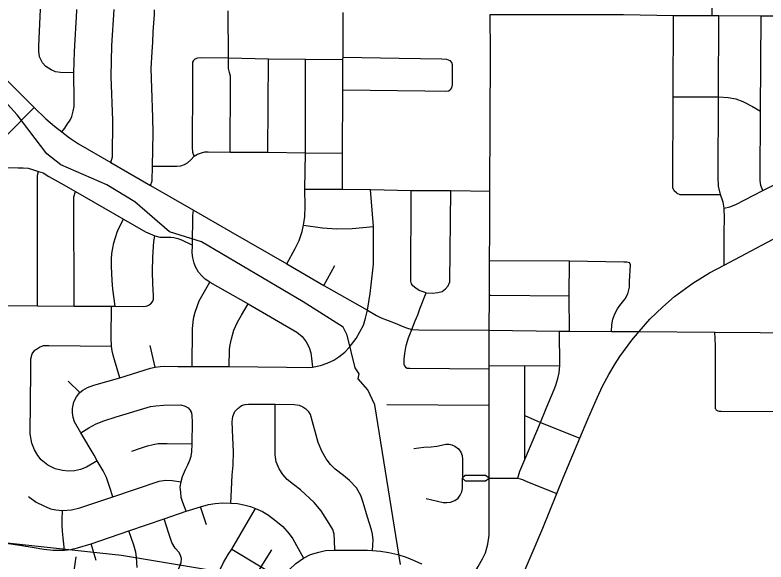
# Model space of a CAD drawing. Extents: x -1403959 to 81668, y -1400582 to 11018.
# Drawn here: x 6554.2 to 6669.1, y 8142 to 8225.7 of the extents above; entities that cross this region are included whole.
import ezdxf

# ---------------------------------------------------------------- set-up
doc = ezdxf.new("R2010")
doc.units = 0
for name, color, linetype in [('tdCiSectNmbr', 7, 'Continuous'), ('tdCiSectTwpRng', 7, 'Continuous'), ('tdCoSecRteBand', 7, 'Continuous'), ('tdCoSurfBitum', 7, 'Continuous')]:
    doc.layers.add(name, color=color, linetype=linetype)

msp = doc.modelspace()

# ---------------------------------------------------------------- linework, layer by layer
at = {"layer": 'tdCiSectNmbr'}
for points in [[(6626.86, 8225.77), (6626.86, 8225.77), (6633.73, 8225.76), (6647.27, 8225.77), (6654.91, 8225.61), (6660.82, 8225.61), (6661.84, 8225.63), (6668.3, 8225.58), (6674.67, 8225.55), (6680.29, 8225.47), (6683.08, 8225.52), (6692.92, 8225.42), (6693.17, 8225.42), (6695.12, 8225.42), (6699.25, 8225.41), (6716.57, 8225.29)], [(6626.93, 8219.85), (6626.86, 8225.77)], [(6626.82, 8198.76), (6626.93, 8219.85)], [(6626.74, 8172.04), (6626.73, 8175.01), (6626.72, 8177.45), (6626.78, 8182.83), (6626.75, 8188.11), (6626.82, 8192.62), (6626.82, 8198.76)], [(6629.59, 8134.64), (6634.92, 8147.18), (6637.05, 8152.46), (6638.04, 8154.85), (6640.57, 8160.93), (6641.82, 8163.85), (6643.22, 8167.13), (6644.04, 8168.9), (6645.04, 8170.71), (6645.98, 8172.31), (6646.71, 8173.42), (6648.55, 8175.95), (6649.64, 8177.28), (6651.32, 8179.15), (6653.27, 8181.06), (6655.07, 8182.63), (6657.88, 8184.64), (6660.42, 8186.25), (6662.66, 8187.44), (6675.07, 8193.98)], [(6649.64, 8177.28), (6661.24, 8177.17)], [(6661.24, 8177.17), (6675.13, 8177.06)], [(6626.71, 8146.11), (6626.74, 8146.94), (6626.71, 8154.82), (6626.72, 8165.97), (6626.74, 8171.54), (6626.74, 8172.04)], [(6623.07, 8137.89), (6623.32, 8138.35), (6624.1, 8139.73), (6625.06, 8141.31), (6625.72, 8142.5), (6626.15, 8143.41), (6626.52, 8144.73), (6626.71, 8146.11)], [(6594.16, 8137.75), (6595.02, 8139.33), (6595.59, 8140.17), (6596.18, 8140.85), (6597.15, 8141.76), (6598.33, 8142.58), (6599.42, 8143.15), (6600.67, 8143.51), (6601.67, 8143.76), (6603.12, 8143.83), (6608.09, 8143.8), (6608.9, 8143.77), (6610.09, 8143.65), (6611.36, 8143.44), (6612.76, 8143.12), (6614.05, 8142.72), (6615.24, 8142.23), (6616.39, 8141.73), (6616.43, 8141.67)]]:
    msp.add_lwpolyline(points, dxfattribs=at)
at = {"layer": 'tdCiSectTwpRng'}
for points in [[(6660.82, 8225.61), (6660.54, 8239.33), (6660.43, 8250.36), (6660.41, 8253.31), (6660.35, 8255.2), (6660.43, 8256.63), (6660.56, 8257.94), (6660.72, 8259.47), (6660.94, 8261), (6661.21, 8262.96), (6661.44, 8264.77), (6661.8, 8267.46), (6661.87, 8268.47), (6661.73, 8269.12), (6661.28, 8269.81), (6660.85, 8270.18)], [(6546.92, 8226.64), (6546.88, 8224.25), (6547.07, 8222.92), (6547.55, 8221.61), (6548.1, 8220.64), (6548.87, 8219.82), (6550.41, 8218.25), (6553.6, 8215.05), (6557.11, 8211.55), (6558.91, 8209.79), (6560.23, 8208.69), (6561.37, 8207.81), (6562.56, 8206.92), (6563.91, 8205.99), (6568.86, 8203.12), (6574.95, 8199.63), (6581.51, 8195.81), (6587.14, 8192.59), (6595.78, 8187.6)], [(6563.21, 8216.85), (6561.14, 8216.9), (6560.39, 8217.01), (6559.73, 8217.29), (6558.92, 8217.84), (6558.39, 8218.4), (6557.96, 8219.32), (6557.84, 8220.15), (6557.86, 8220.94), (6558.12, 8226.6)], [(6561.37, 8207.81), (6561.81, 8208.38), (6562.25, 8209.05), (6562.63, 8209.6), (6562.9, 8210.17), (6563.12, 8210.96), (6563.26, 8211.68), (6563.27, 8212.62), (6563.21, 8216.85), (6563.31, 8220.09), (6563.65, 8226.33), (6563.67, 8226.56)], [(6568.86, 8203.12), (6569.1, 8203.97), (6569.15, 8209.55), (6568.91, 8216.29), (6569.02, 8221.03), (6569.35, 8226.54)], [(6574.95, 8199.63), (6575.16, 8200.31), (6575.23, 8202.57), (6575.35, 8207.63), (6575.3, 8210.01), (6575.11, 8214.52), (6575.04, 8217.53), (6575.18, 8220.06), (6575.29, 8221.56), (6575.35, 8223.14), (6575.52, 8225.79), (6575.52, 8226.51)], [(6587.13, 8204.72), (6587.17, 8215.51), (6587.15, 8216.32), (6587, 8216.9), (6586.88, 8217.51), (6586.86, 8218), (6586.85, 8219.14), (6586.82, 8226.36)], [(6604.31, 8199.04), (6604.27, 8204.57), (6604.35, 8214.05), (6604.35, 8214.24), (6604.35, 8218.87), (6604.38, 8219.22), (6604.37, 8226.1)], [(6655.41, 8198.45), (6655.04, 8198.8), (6654.82, 8199.26), (6654.79, 8199.79), (6654.87, 8213.16), (6654.91, 8225.61)], [(6662.66, 8187.44), (6662.69, 8192.54), (6662.73, 8194.54), (6662.66, 8196.14), (6662.49, 8197.07), (6662.11, 8198.22), (6661.82, 8199.51), (6661.76, 8200.85), (6661.8, 8213.16), (6661.84, 8225.63)], [(6668.59, 8198.86), (6668.27, 8199.62), (6668.18, 8200.37), (6668.24, 8210.97), (6668.3, 8225.58)], [(6581.56, 8218.77), (6581.77, 8218.99), (6582.17, 8219.12), (6582.65, 8219.19), (6586.85, 8219.14), (6592.95, 8219.01), (6592.95, 8219.01)], [(6604.38, 8219.22), (6612.97, 8219.09)], [(6581.62, 8204.08), (6581.38, 8204.68), (6581.37, 8205.48), (6581.41, 8215.18), (6581.39, 8218.1), (6581.41, 8218.49), (6581.54, 8218.72)], [(6581.54, 8218.72), (6581.56, 8218.77)], [(6592.86, 8204.69), (6592.95, 8219.01)], [(6592.95, 8219.01), (6598.65, 8218.92)], [(6598.62, 8204.59), (6598.65, 8218.92)], [(6598.65, 8218.92), (6604.35, 8218.87)], [(6612.97, 8219.09), (6619.48, 8218.99), (6620.19, 8218.95), (6620.71, 8218.76)], [(6620.86, 8214.36), (6620.99, 8214.55), (6621.1, 8214.99), (6621.09, 8218.07), (6621, 8218.41), (6620.74, 8218.75)], [(6604.35, 8214.24), (6616.87, 8214.08), (6620.05, 8214.05), (6620.51, 8214.08), (6620.78, 8214.25)], [(6620.78, 8214.25), (6620.86, 8214.36)], [(6654.87, 8213.16), (6661.8, 8213.16), (6663.26, 8213.06), (6664.45, 8212.85), (6665.52, 8212.47), (6666.99, 8211.69), (6668.24, 8210.97)], [(6552.06, 8202.35), (6552.04, 8204.2), (6552.07, 8204.92), (6552.22, 8205.79), (6552.53, 8206.5), (6552.99, 8207.34), (6557.11, 8211.55)], [(6575.23, 8202.57), (6578.95, 8202.56), (6579.54, 8202.63), (6580.13, 8202.83), (6580.57, 8203.09), (6581.11, 8203.53), (6581.62, 8204.08), (6582.09, 8204.4), (6582.72, 8204.62), (6583.24, 8204.75), (6583.77, 8204.75), (6587.13, 8204.72), (6592.86, 8204.69), (6598.62, 8204.59), (6604.27, 8204.57)], [(6595.78, 8187.6), (6597.06, 8189.97), (6597.65, 8191.17), (6598.1, 8192.59), (6598.33, 8193.52), (6598.4, 8193.86), (6598.53, 8194.87), (6598.6, 8196.37), (6598.55, 8199.03), (6598.62, 8204.59)], [(6552.06, 8202.35), (6554.67, 8202.33), (6555.43, 8202.31), (6556.21, 8202.24), (6557.01, 8202.02), (6557.79, 8201.75), (6558.5, 8201.53), (6559.39, 8201.01), (6561.23, 8199.94), (6563.47, 8198.68), (6570.77, 8194.47), (6574.15, 8192.54), (6575.57, 8191.89), (6576.33, 8191.71), (6577.25, 8191.68), (6578.03, 8191.68), (6578.51, 8191.64), (6579.08, 8191.48), (6579.68, 8191.3), (6581.34, 8190.49)], [(6557.65, 8181.18), (6557.63, 8201.05), (6557.71, 8201.4), (6557.79, 8201.75)], [(6662.66, 8196.14), (6663.51, 8196.32), (6664.45, 8196.69), (6668.59, 8198.86), (6672.05, 8200.6), (6672.76, 8200.73), (6673.46, 8200.64), (6674.18, 8200.37), (6674.58, 8199.97)], [(6563.23, 8181.16), (6563.22, 8197.85), (6563.47, 8198.68)], [(6598.55, 8199.03), (6604.31, 8199.04), (6608.57, 8198.97), (6614.77, 8198.86)], [(6608.13, 8180.53), (6608.53, 8183.08), (6608.67, 8184.43), (6609.02, 8187.59), (6609.01, 8193.35), (6608.57, 8198.97)], [(6613.75, 8172.05), (6613.72, 8172.23), (6613.72, 8173.02), (6613.8, 8173.91), (6614.02, 8175.12), (6614.39, 8176.31), (6614.89, 8177.59), (6615.41, 8178.89), (6615.8, 8179.82), (6616.14, 8180.71), (6617.07, 8183.16), (6616.03, 8183.54), (6615.5, 8183.89), (6615.07, 8184.25), (6614.85, 8184.57), (6614.74, 8184.98), (6614.77, 8198.86)], [(6614.77, 8198.86), (6620.85, 8198.85), (6626.82, 8198.76)], [(6617.07, 8183.16), (6618.03, 8183.13), (6618.87, 8183.22), (6619.55, 8183.41), (6620.03, 8183.77), (6620.43, 8184.23), (6620.72, 8184.85), (6620.85, 8198.85)], [(6655.41, 8198.45), (6655.91, 8198.24), (6656.46, 8198.21), (6662.11, 8198.22)], [(6581.34, 8190.49), (6581.39, 8195.02), (6581.51, 8195.81)], [(6569.52, 8181.12), (6569.16, 8183.74), (6569.05, 8185.05), (6568.97, 8187.21), (6568.95, 8188.31), (6569, 8189.21), (6569.31, 8190.82), (6569.85, 8192.48), (6570.02, 8193), (6570.77, 8194.47)], [(6598.33, 8193.52), (6601.23, 8193.15), (6603.41, 8193), (6605.77, 8193.03), (6609.01, 8193.35)], [(6575.01, 8181.54), (6575.27, 8181.9), (6575.37, 8182.22), (6575.37, 8182.75), (6575.28, 8184.54), (6575.25, 8186.47), (6575.29, 8188.65), (6575.44, 8191.02), (6575.57, 8191.89)], [(6583.98, 8184.84), (6583.29, 8185.29), (6582.82, 8185.75), (6582.29, 8186.37), (6581.82, 8187.16), (6581.58, 8187.74), (6581.39, 8188.53), (6581.31, 8189.31), (6581.34, 8190.49)], [(6595.78, 8187.6), (6601.42, 8184.33), (6608.13, 8180.53), (6609.5, 8179.71), (6610.21, 8179.37), (6612.34, 8178.54), (6613.4, 8178.1), (6614.1, 8177.84), (6614.89, 8177.59)], [(6601.42, 8184.33), (6603.12, 8187.36)], [(6626.75, 8188.11), (6639, 8188.09), (6647.3, 8187.94), (6647.79, 8187.93), (6648.17, 8187.81)], [(6638.99, 8177.34), (6638.96, 8182.72), (6639, 8188.09)], [(6645.45, 8177.29), (6645.49, 8178.31), (6645.62, 8179.16), (6645.92, 8179.96), (6646.34, 8180.71), (6646.72, 8181.23), (6647.52, 8182.25), (6647.92, 8183.03), (6648.17, 8184.06), (6648.21, 8184.54), (6648.21, 8184.92), (6648.33, 8187.48), (6648.17, 8187.81)], [(6581.3, 8171.91), (6581.34, 8177.69), (6581.44, 8178.72), (6581.55, 8179.45), (6581.76, 8180.25), (6582.04, 8181.1), (6582.38, 8181.98), (6582.96, 8183.04), (6583.98, 8184.84)], [(6583.98, 8184.84), (6589.84, 8181.51), (6597.32, 8177.14), (6598.1, 8176.48), (6598.71, 8175.69), (6599.19, 8174.8), (6599.44, 8173.98), (6599.57, 8173.2), (6599.69, 8171.8)], [(6626.78, 8182.83), (6626.98, 8182.83), (6638.96, 8182.72)], [(6535.2, 8181.22), (6540.81, 8181.21), (6544.16, 8181.22), (6546.44, 8181.2), (6552.03, 8181.24), (6557.65, 8181.18), (6563.23, 8181.16), (6568.98, 8181.12), (6569.52, 8181.12), (6573.8, 8181.1), (6574.25, 8181.15), (6574.69, 8181.31), (6574.94, 8181.49)], [(6574.94, 8181.49), (6575.01, 8181.54)], [(6586.97, 8171.91), (6587.02, 8174.5), (6587.09, 8175.21), (6587.29, 8176.16), (6587.68, 8177.47), (6588.22, 8178.67), (6588.83, 8179.74), (6589.84, 8181.51)], [(6568.93, 8176.3), (6568.98, 8181.12)], [(6603.74, 8173.38), (6604.63, 8174.12), (6605.3, 8174.8), (6606.4, 8176.22), (6607.48, 8178.24), (6607.83, 8179.3), (6608.13, 8180.53)], [(6614.89, 8177.59), (6615.96, 8177.52), (6626.72, 8177.45), (6637.48, 8177.31), (6638.99, 8177.34), (6645.45, 8177.29), (6649.64, 8177.28)], [(6631.1, 8154.8), (6631.42, 8155.89), (6632.17, 8157.66), (6634.58, 8163.35), (6635.45, 8165.47), (6636.68, 8168.4), (6636.93, 8169.07), (6637.25, 8170.06), (6637.45, 8170.96), (6637.52, 8172.05), (6637.48, 8177.31)], [(6661.41, 8165.37), (6661.36, 8165.44), (6661.32, 8165.6), (6661.32, 8175.13), (6661.24, 8177.17)], [(6570.21, 8170.19), (6569.4, 8172.91), (6569.19, 8173.65), (6569.05, 8174.31), (6568.94, 8175.02), (6568.93, 8176.3)], [(6558.22, 8157.63), (6557.68, 8158.31), (6557.16, 8159.14), (6556.75, 8160.18), (6556.5, 8161.63), (6556.6, 8171.24), (6556.62, 8173.06), (6556.82, 8173.83), (6557.24, 8174.42)], [(6557.24, 8174.42), (6557.32, 8174.47)], [(6557.32, 8174.47), (6557.94, 8174.88), (6558.58, 8175.11), (6559.35, 8175.1), (6568.94, 8175.02)], [(6575.63, 8171.79), (6574.86, 8175.14)], [(6579.1, 8171.91), (6581.3, 8171.91), (6583.92, 8171.92), (6586.97, 8171.91), (6595.71, 8171.8), (6598.95, 8171.76), (6599.69, 8171.8), (6600.91, 8172.06), (6601.93, 8172.43), (6602.98, 8172.88), (6603.74, 8173.38)], [(6564.11, 8167.91), (6564.56, 8168.3), (6565.29, 8168.71), (6566.28, 8169.05), (6570.21, 8170.19), (6574.91, 8171.63), (6575.63, 8171.79), (6576.42, 8171.92), (6577.08, 8171.96), (6579.1, 8171.91)], [(6613.75, 8172.05), (6613.76, 8172), (6613.92, 8171.81), (6614.18, 8171.68), (6614.19, 8171.68)], [(6614.19, 8171.68), (6614.59, 8171.68), (6626.74, 8171.54)], [(6626.74, 8172.04), (6632.19, 8172.02), (6637.52, 8172.05)], [(6632.17, 8157.66), (6632.18, 8164.4), (6632.19, 8172.02)], [(6564.11, 8167.91), (6562.34, 8169.69)], [(6563.29, 8163.46), (6563.1, 8164.11), (6562.98, 8164.8), (6562.97, 8165.48), (6563.2, 8166.5), (6563.6, 8167.25), (6564.11, 8167.91)], [(6564.26, 8161.78), (6565.49, 8162.53), (6566.63, 8163.15), (6567.77, 8163.62), (6569.69, 8164.21), (6574.94, 8165.79), (6575.73, 8165.91), (6576.9, 8166), (6579.55, 8166.02), (6580.21, 8165.85), (6580.67, 8165.61), (6580.94, 8165.27), (6581.07, 8165.06)], [(6587.21, 8151.02), (6587.29, 8153.1), (6587.4, 8155.27), (6587.55, 8156.81), (6587.64, 8158.84), (6587.52, 8161.07), (6587.41, 8163.43), (6587.52, 8164.26), (6587.81, 8165), (6588.31, 8165.51), (6588.47, 8165.64)], [(6588.47, 8165.64), (6588.84, 8165.92), (6589.39, 8166.1), (6589.92, 8166.13), (6594, 8166.13), (6596.88, 8166.08), (6597.64, 8166.01), (6598.24, 8165.75), (6598.67, 8165.43)], [(6603.12, 8143.83), (6603.07, 8145.28), (6603.01, 8146.24), (6602.79, 8146.99), (6602.25, 8147.87), (6601.01, 8149.82), (6599.96, 8151.12), (6597.88, 8153.05), (6596.79, 8153.86), (6595.85, 8154.6), (6595.18, 8155.38), (6594.61, 8156.25), (6594.16, 8157.33), (6593.98, 8158.38), (6594, 8166.13)], [(6598.67, 8165.43), (6598.83, 8165.28)], [(6608.9, 8143.77), (6608.96, 8145.38), (6608.9, 8146.26), (6608.75, 8146.94), (6608.13, 8148.86), (6607.46, 8151.09), (6607.1, 8152.19), (6606.43, 8153.34), (6605.37, 8154.45), (6604.46, 8155.21), (6603.16, 8156.21), (6602.45, 8156.9), (6601.8, 8157.8), (6601.12, 8158.93), (6600.59, 8160.27), (6599.42, 8164.55), (6599.16, 8164.98), (6598.83, 8165.28)], [(6611.05, 8166.1), (6626.72, 8165.97)], [(6661.5, 8165.25), (6661.45, 8165.3), (6661.41, 8165.37)], [(6661.5, 8165.25), (6661.57, 8165.19), (6661.72, 8165.12), (6661.88, 8165.09), (6662.23, 8165.09), (6676.55, 8165)], [(6580.38, 8149.77), (6579.86, 8151.08), (6579.63, 8151.86), (6579.54, 8152.67), (6579.47, 8153.45), (6579.61, 8154.27), (6579.62, 8154.33), (6579.81, 8155.09), (6580.27, 8156.15), (6580.62, 8156.87), (6580.96, 8157.56), (6581.17, 8158.17), (6581.26, 8158.85), (6581.28, 8160.1), (6581.33, 8163.45), (6581.32, 8164.35), (6581.24, 8164.81)], [(6581.24, 8164.81), (6581.24, 8164.81), (6581.07, 8165.06)], [(6632.18, 8164.4), (6634.58, 8163.35), (6640.57, 8160.93)], [(6569.14, 8151.99), (6568.7, 8153.38), (6568.18, 8154.91), (6567.68, 8155.94), (6566.78, 8157.49), (6566.31, 8158.34), (6564.26, 8161.78), (6563.29, 8163.46)], [(6572.05, 8158.95), (6573.4, 8159.42), (6574.48, 8159.77), (6575.32, 8159.98), (6576.08, 8160.13), (6576.72, 8160.15), (6577.47, 8160.15), (6581.28, 8160.1)], [(6615.22, 8159.37), (6616.75, 8159.56), (6617.86, 8159.63), (6618.74, 8159.7), (6619.43, 8159.86), (6620.08, 8160.02), (6620.6, 8160.04), (6621.02, 8159.92), (6621.48, 8159.7), (6622.02, 8159.33), (6622.39, 8158.79), (6622.61, 8158.29), (6622.64, 8157.67), (6622.64, 8156.65), (6622.62, 8154.86), (6622.64, 8154.84)], [(6566.78, 8157.49), (6565.16, 8156.53), (6564.2, 8156.15), (6563.31, 8155.96), (6562.33, 8155.91), (6561.45, 8155.98), (6560.34, 8156.24), (6559.2, 8156.83), (6558.22, 8157.63)], [(6626.71, 8154.82), (6626.17, 8155.22), (6623.06, 8155.22), (6622.62, 8154.86)], [(6561.46, 8149.88), (6562.84, 8149.98), (6564.11, 8150.26), (6569.14, 8151.99), (6576.25, 8154.38), (6577.22, 8154.5), (6578.25, 8154.45), (6579.61, 8154.27)], [(6617.11, 8151.7), (6619.7, 8151.12), (6620.25, 8151.09), (6620.81, 8151.14), (6621.48, 8151.4), (6621.97, 8151.74), (6622.31, 8152.21), (6622.54, 8152.71), (6622.63, 8153.25), (6622.62, 8154.83)], [(6622.64, 8154.84), (6623.06, 8154.44), (6626.15, 8154.44), (6626.71, 8154.82)], [(6626.71, 8154.82), (6631.1, 8154.8), (6631.82, 8154.6), (6632.59, 8154.28), (6637.05, 8152.46)], [(6556.26, 8152.01), (6557.44, 8151.13), (6558.6, 8150.58), (6559.62, 8150.15), (6560.46, 8149.97), (6561.46, 8149.88)], [(6550.42, 8145.25), (6554.96, 8144.55), (6557.11, 8144.21), (6558.63, 8143.98), (6560.03, 8143.82), (6561.09, 8143.8), (6561.75, 8143.82), (6562.7, 8143.93), (6563.77, 8144.14), (6565.84, 8144.79), (6571.59, 8146.75), (6577.03, 8148.59), (6580.38, 8149.77), (6582.58, 8150.43), (6583.78, 8150.77), (6584.81, 8150.95), (6586.01, 8151.06), (6587.21, 8151.02), (6588.25, 8150.95), (6589.21, 8150.74), (6590.24, 8150.47), (6590.96, 8150.17), (6592.05, 8149.7), (6592.96, 8149.15), (6594.07, 8148.31), (6595.14, 8147.45), (6596.11, 8146.3), (6596.7, 8145.53), (6598.33, 8142.58)], [(6583.47, 8147.68), (6582.58, 8150.43)], [(6561.75, 8143.82), (6561.55, 8145.68), (6561.46, 8146.7), (6561.41, 8147.56), (6561.41, 8148.45), (6561.46, 8149.88)], [(6584.93, 8139.26), (6585.57, 8140.85), (6586.07, 8141.94), (6586.8, 8143.12), (6587.34, 8143.98), (6588.66, 8146.14), (6590.96, 8150.17)], [(6578.93, 8140.25), (6579.36, 8141.25), (6579.59, 8141.91), (6579.65, 8142.52), (6579.52, 8142.98), (6579.29, 8143.46), (6578.71, 8144.09), (6578.19, 8144.98), (6577.74, 8146.36), (6577.03, 8148.59)], [(6572.88, 8141.14), (6572.79, 8142.71), (6572.7, 8143.48), (6572.36, 8144.55), (6571.59, 8146.75)], [(6566.61, 8142.21), (6565.84, 8144.79)], [(6587.34, 8143.98), (6591.86, 8141.28), (6595.02, 8139.33)], [(6590.49, 8139.03), (6591.86, 8141.28), (6593.47, 8143.87)]]:
    msp.add_lwpolyline(points, dxfattribs=at)
at = {"layer": 'tdCoSecRteBand'}
msp.add_line((6562.49, 8135.63), (6563.58, 8142.8), dxfattribs=at)
msp.add_lwpolyline([(6405.95, 8161.23), (6433.73, 8157.79), (6570.49, 8143.04), (6611.53, 8136.2), (6635.02, 8125.35), (6645.6, 8122.38), (6676.77, 8118.44)], dxfattribs=at)
at = {"layer": 'tdCoSurfBitum'}
msp.add_lwpolyline([(6613.18, 8141.6), (6609.26, 8166.03), (6608.19, 8168.33), (6606.67, 8170.01), (6606.82, 8170.77), (6606.21, 8171.69), (6605, 8176.73), (6604.4, 8177.95), (6598.29, 8181.79), (6582.73, 8190.98), (6577.85, 8192.52), (6572.51, 8197.11), (6568.24, 8199.72), (6561.22, 8202.79), (6559.09, 8204.47), (6554.52, 8210.44), (6549.64, 8215.79)], dxfattribs=at)

doc.saveas('drawing.dxf')
